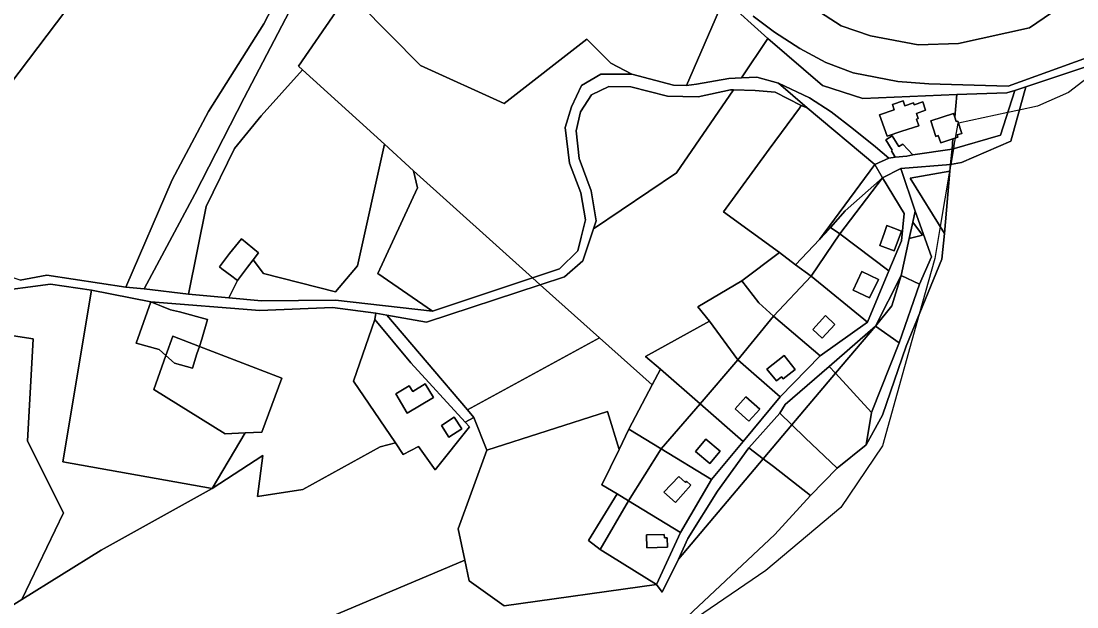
# Model space of a CAD drawing. Extents: x -477304 to -465429, y -1159113 to -1149210.
# Drawn here: x -476454.8 to -476111.2, y -1151645.9 to -1151455.3 of the extents above; entities that cross this region are included whole.
import ezdxf

# ---------------------------------------------------------------- set-up
doc = ezdxf.new("R2010")
doc.units = 0
for name, color, linetype in [('BPEJ_s', 7, 'Continuous'), ('ostatni_s', 7, 'Continuous'), ('PUPFL_s', 7, 'Continuous'), ('trav_porost_s', 7, 'Continuous'), ('zahrada_s', 7, 'Continuous')]:
    doc.layers.add(name, color=color, linetype=linetype)

msp = doc.modelspace()

# ---------------------------------------------------------------- linework, layer by layer
at = {"layer": 'BPEJ_s'}
msp.add_lwpolyline([(-476084.5, -1151456), (-476114, -1151478.5), (-476124, -1151483), (-476129.99, -1151484.27), (-476133.69, -1151485.05), (-476149.8, -1151488.46), (-476150, -1151488.5), (-476150.82, -1151493.34), (-476151.12, -1151495.05), (-476151.42, -1151496.8), (-476152.29, -1151501.94), (-476152.46, -1151502.91), (-476152.55, -1151503.49), (-476152.66, -1151504.13), (-476155.72, -1151522.08), (-476157.5, -1151532.5), (-476162.57, -1151550.68), (-476174.5, -1151593.5), (-476188, -1151613.5), (-476212.5, -1151634), (-476235, -1151649.5)], dxfattribs=at)
msp.add_lwpolyline([(-476084.5, -1151456), (-476114, -1151478.5), (-476124, -1151483), (-476129.99, -1151484.27), (-476133.69, -1151485.05), (-476149.8, -1151488.46), (-476150, -1151488.5), (-476150.82, -1151493.34), (-476151.12, -1151495.05), (-476151.42, -1151496.8), (-476152.29, -1151501.94), (-476152.46, -1151502.91), (-476152.55, -1151503.49), (-476152.66, -1151504.13), (-476155.72, -1151522.08), (-476157.5, -1151532.5), (-476162.57, -1151550.68), (-476174.5, -1151593.5), (-476188, -1151613.5), (-476212.5, -1151634), (-476235, -1151649.5)], dxfattribs=at)
at = {"layer": 'ostatni_s'}
for points in [[(-476405.24, -1151333.64), (-476402.11, -1151345.22), (-476392.86, -1151362.69), (-476406.59, -1151392.75), (-476405.83, -1151408.32), (-476411.88, -1151408), (-476410.27, -1151411.89), (-476411.74, -1151416.74), (-476425.06, -1151431.63), (-476458.51, -1151475.94), (-476470.95, -1151468.84), (-476441.09, -1151407.41), (-476431.66, -1151388.01), (-476413.17, -1151349.96), (-476407.92, -1151339.15)], [(-476370.34, -1151419.13), (-476362.82, -1151421.94), (-476354.92, -1151425.69), (-476363.96, -1151445.1), (-476382.2, -1151480.23), (-476398.28, -1151511.61), (-476414.78, -1151542.4), (-476420.76, -1151541.86), (-476405.64, -1151506.89), (-476393.84, -1151484.69), (-476375.88, -1151456.16), (-476364.66, -1151434.6)], [(-476262.94, -1151469.01), (-476256.05, -1151472.57), (-476266.21, -1151472.52), (-476272.41, -1151476.22), (-476275.76, -1151483.15), (-476277.8, -1151489.9), (-476276.37, -1151501.52), (-476272.64, -1151511.14), (-476271.12, -1151519.95), (-476272.55, -1151525.56), (-476273.68, -1151530), (-476279.66, -1151535.9), (-476288.41, -1151538.81), (-476327.18, -1151503.95), (-476336.63, -1151495.35), (-476363.29, -1151471.1), (-476364.54, -1151469.97), (-476340.01, -1151434.3), (-476344.77, -1151449.59), (-476324.85, -1151469.68), (-476297.6, -1151482.07), (-476270.75, -1151461.12)], [(-476238.32, -1151476.23), (-476226.49, -1151449.02), (-476226.06, -1151447.98), (-476211.83, -1151460.99), (-476220.43, -1151473.78), (-476224.5, -1151473.95), (-476235.04, -1151475.81)], [(-476180.86, -1151480.43), (-476150.27, -1151479.13), (-476150.95, -1151486.55), (-476151.35, -1151485.32), (-476158.75, -1151487.72), (-476157.11, -1151492.78), (-476156.32, -1151492.52), (-476155.52, -1151494.88), (-476151.59, -1151493.59), (-476151.85, -1151496.93), (-476164.64, -1151498.74), (-476167.89, -1151495.3), (-476169.17, -1151496.07), (-476171.3, -1151492.57), (-476173.44, -1151493.86), (-476171.34, -1151497.32), (-476171.6, -1151497.47), (-476170.33, -1151499.57), (-476172.47, -1151499.83), (-476176.8, -1151496.23), (-476183.89, -1151490.43), (-476191.16, -1151484.85), (-476198.28, -1151480.3), (-476208.33, -1151475.52), (-476215.41, -1151473.57), (-476220.43, -1151473.78), (-476211.83, -1151460.99), (-476194.04, -1151476.2)], [(-476234.5, -1151479.89), (-476244.43, -1151479.68), (-476256.44, -1151476.71), (-476263.58, -1151476.59), (-476269.17, -1151479.28), (-476272.78, -1151484.81), (-476274.2, -1151490.98), (-476273.25, -1151499.95), (-476269.33, -1151510.54), (-476267.72, -1151520.32), (-476268.56, -1151522.88), (-476271.98, -1151533.3), (-476277.94, -1151538.48), (-476285.88, -1151541.09), (-476288.41, -1151538.81), (-476279.66, -1151535.9), (-476273.68, -1151530), (-476272.55, -1151525.56), (-476271.12, -1151519.95), (-476272.64, -1151511.14), (-476276.37, -1151501.52), (-476277.8, -1151489.9), (-476275.76, -1151483.15), (-476272.41, -1151476.22), (-476266.21, -1151472.52), (-476256.05, -1151472.57), (-476242.47, -1151476.08), (-476238.32, -1151476.23), (-476235.04, -1151475.81), (-476224.5, -1151473.95), (-476220.43, -1151473.78), (-476215.41, -1151473.57), (-476208.33, -1151475.52), (-476199.05, -1151483.55), (-476200.95, -1151482.78), (-476209.38, -1151478.37), (-476215.89, -1151477.84), (-476223.01, -1151477.62), (-476223.91, -1151477.59)], [(-476269.33, -1151510.54), (-476273.25, -1151499.95), (-476274.2, -1151490.98), (-476272.78, -1151484.81), (-476269.17, -1151479.28), (-476263.58, -1151476.59), (-476256.44, -1151476.71), (-476244.43, -1151479.68), (-476234.5, -1151479.89), (-476223.91, -1151477.59), (-476223.01, -1151477.62), (-476241.5, -1151504.68), (-476268.56, -1151522.88), (-476267.72, -1151520.32)], [(-476172.47, -1151499.83), (-476176.95, -1151501.92), (-476199.05, -1151483.55), (-476208.33, -1151475.52), (-476198.28, -1151480.3), (-476191.16, -1151484.85), (-476183.89, -1151490.43), (-476176.8, -1151496.23)], [(-476131.37, -1151477.85), (-476127.89, -1151476.65), (-476132.77, -1151494.37), (-476148.83, -1151501.25), (-476152.35, -1151501.95), (-476151.85, -1151496.93), (-476136.04, -1151492.37)], [(-476226.23, -1151517.29), (-476207.99, -1151530.62), (-476220.23, -1151539.8), (-476234.58, -1151548.24), (-476230.79, -1151552.89), (-476251.61, -1151564.38), (-476246.78, -1151568.58), (-476249.44, -1151573.62), (-476266.65, -1151558.38), (-476285.88, -1151541.09), (-476277.94, -1151538.48), (-476271.98, -1151533.3), (-476268.56, -1151522.88), (-476241.5, -1151504.68), (-476223.01, -1151477.62), (-476215.89, -1151477.84), (-476209.38, -1151478.37), (-476200.95, -1151482.78), (-476201.54, -1151483.58), (-476211.35, -1151496.97)], [(-476207.99, -1151530.62), (-476226.23, -1151517.29), (-476211.35, -1151496.97), (-476201.54, -1151483.58), (-476200.95, -1151482.78), (-476199.05, -1151483.55), (-476176.95, -1151501.92), (-476195, -1151526.37), (-476202.84, -1151534.63)], [(-476172.99, -1151492.77), (-476168.23, -1151491.09), (-476162.7, -1151489.36), (-476163.45, -1151487.21), (-476162.87, -1151487), (-476163.48, -1151485.32), (-476160.45, -1151484.26), (-476161.41, -1151481.52), (-476164.15, -1151482.48), (-476164.36, -1151481.89), (-476167.21, -1151482.89), (-476167.79, -1151481.24), (-476171.28, -1151482.47), (-476170.7, -1151484.12), (-476175.44, -1151485.78), (-476173.97, -1151489.98)], [(-476162.7, -1151489.36), (-476168.23, -1151491.09), (-476172.99, -1151492.77), (-476173.97, -1151489.98), (-476175.44, -1151485.78), (-476170.7, -1151484.12), (-476171.28, -1151482.47), (-476167.79, -1151481.24), (-476167.21, -1151482.89), (-476164.36, -1151481.89), (-476164.15, -1151482.48), (-476161.41, -1151481.52), (-476160.45, -1151484.26), (-476163.48, -1151485.32), (-476162.87, -1151487), (-476163.45, -1151487.21)], [(-476148.69, -1151491.82), (-476150.22, -1151492.32), (-476149.98, -1151493.06), (-476151.59, -1151493.59), (-476155.52, -1151494.88), (-476156.32, -1151492.52), (-476157.11, -1151492.78), (-476158.75, -1151487.72), (-476151.35, -1151485.32), (-476150.95, -1151486.55), (-476150.47, -1151488), (-476150, -1151487.85)], [(-476166.57, -1151499.18), (-476170.33, -1151499.57), (-476171.6, -1151497.47), (-476171.34, -1151497.32), (-476173.44, -1151493.86), (-476171.3, -1151492.57), (-476169.17, -1151496.07), (-476167.89, -1151495.3), (-476164.64, -1151498.74)], [(-476151.85, -1151496.93), (-476152.35, -1151501.95), (-476168.48, -1151503.29), (-476174.52, -1151506.3), (-476176.95, -1151501.92), (-476172.47, -1151499.83), (-476170.33, -1151499.57), (-476166.57, -1151499.18), (-476164.64, -1151498.74)], [(-476207.9, -1151582.88), (-476218, -1151594.09), (-476228.18, -1151608.18), (-476237.83, -1151623.61), (-476240.89, -1151630.32), (-476246.2, -1151641.06), (-476248.09, -1151638.64), (-476240.26, -1151621.66), (-476230.1, -1151604.48), (-476219.85, -1151592.08), (-476207.8, -1151577.5), (-476194.74, -1151564.15), (-476179.35, -1151553.25), (-476172.39, -1151536.49), (-476168.26, -1151526.73), (-476167.41, -1151517.87), (-476174.52, -1151506.3), (-476168.48, -1151503.29), (-476163.9, -1151517.11), (-476164.67, -1151520.74), (-476165.81, -1151526.07), (-476168.37, -1151538.1), (-476176.74, -1151554.51), (-476191.8, -1151567.63), (-476206.18, -1151580.02)], [(-476176.95, -1151501.92), (-476174.52, -1151506.3), (-476186.68, -1151516.97), (-476191.39, -1151522.42), (-476193.02, -1151524.29), (-476195, -1151526.37)], [(-476191.39, -1151522.42), (-476186.68, -1151516.97), (-476174.52, -1151506.3), (-476188.38, -1151524.47)], [(-476172.39, -1151536.49), (-476188.38, -1151524.47), (-476174.52, -1151506.3), (-476167.41, -1151517.87), (-476168.26, -1151526.73)], [(-476161.42, -1151524.88), (-476165.81, -1151526.07), (-476164.67, -1151520.74)], [(-476193.02, -1151524.29), (-476191.39, -1151522.42), (-476188.38, -1151524.47), (-476197.76, -1151538.26), (-476202.84, -1151534.63), (-476195, -1151526.37)], [(-476188.38, -1151524.47), (-476172.39, -1151536.49), (-476179.35, -1151553.25), (-476197.76, -1151538.26)], [(-476170.75, -1151522.7), (-476173.06, -1151521.84), (-476173.98, -1151524.38), (-476175.41, -1151528.33), (-476170.72, -1151530.07), (-476168.32, -1151523.6)], [(-476175.41, -1151528.33), (-476173.98, -1151524.38), (-476173.06, -1151521.84), (-476170.75, -1151522.7), (-476168.32, -1151523.6), (-476170.72, -1151530.07)], [(-476381.13, -1151535.34), (-476384.38, -1151539.66), (-476384.84, -1151539.36), (-476386.31, -1151538.23), (-476389.48, -1151535.87), (-476390.28, -1151535.27), (-476387.02, -1151530.92), (-476383.16, -1151526.08), (-476377.6, -1151530.66), (-476379.31, -1151532.91)], [(-476202.84, -1151534.63), (-476197.76, -1151538.26), (-476209.99, -1151551.29), (-476214.7, -1151546.93), (-476220.23, -1151539.8), (-476207.99, -1151530.62)], [(-476209.99, -1151551.29), (-476197.76, -1151538.26), (-476179.35, -1151553.25), (-476194.74, -1151564.15)], [(-476181.24, -1151536.76), (-476184.09, -1151542.81), (-476178.68, -1151545.36), (-476175.83, -1151539.31)], [(-476175.83, -1151539.31), (-476178.68, -1151545.36), (-476184.09, -1151542.81), (-476181.24, -1151536.76)], [(-476176.74, -1151554.51), (-476168.37, -1151538.1), (-476171.5, -1151547.98)], [(-476234.58, -1151548.24), (-476220.23, -1151539.8), (-476214.7, -1151546.93), (-476209.99, -1151551.29), (-476221.58, -1151565.48), (-476230.79, -1151552.89)], [(-476409.88, -1151562.14), (-476417.4, -1151560.03), (-476412.65, -1151546.62), (-476406.21, -1151549.25), (-476403.26, -1151549.83), (-476394.17, -1151552.42), (-476395.98, -1151558.77), (-476396.83, -1151561.16), (-476405.48, -1151557.84), (-476407.7, -1151564.07)], [(-476307.47, -1151584.26), (-476310.28, -1151585.82), (-476327.96, -1151566.52), (-476339.71, -1151552.33), (-476339.44, -1151550.28), (-476335.79, -1151551), (-476309.58, -1151581.76)], [(-476194.74, -1151564.15), (-476207.8, -1151577.5), (-476221.58, -1151565.48), (-476209.99, -1151551.29)], [(-476193.09, -1151551.12), (-476197.21, -1151555.66), (-476194.08, -1151558.5), (-476189.96, -1151553.96)], [(-476193.09, -1151551.12), (-476189.96, -1151553.96), (-476194.08, -1151558.5), (-476197.21, -1151555.66)], [(-476251.61, -1151564.38), (-476230.79, -1151552.89), (-476221.58, -1151565.48), (-476233.87, -1151579.85), (-476246.78, -1151568.58)], [(-476189.74, -1151569.88), (-476191.8, -1151567.63), (-476176.74, -1151554.51)], [(-476404.93, -1151566.54), (-476407.7, -1151564.07), (-476405.48, -1151557.84), (-476396.83, -1151561.16), (-476397.69, -1151563.56), (-476399.02, -1151568.22)], [(-476219.85, -1151592.08), (-476233.87, -1151579.85), (-476221.58, -1151565.48), (-476207.8, -1151577.5)], [(-476207.35, -1151571.03), (-476206.8, -1151571.73), (-476202.89, -1151568.66), (-476206.49, -1151564.08), (-476212.14, -1151568.51), (-476209.04, -1151572.35)], [(-476209.04, -1151572.35), (-476212.14, -1151568.51), (-476206.49, -1151564.08), (-476202.89, -1151568.66), (-476206.8, -1151571.73), (-476207.35, -1151571.03)], [(-476246.78, -1151568.58), (-476233.87, -1151579.85), (-476246.52, -1151594.45), (-476257.07, -1151588.07), (-476249.44, -1151573.62)], [(-476207.9, -1151582.88), (-476206.18, -1151580.02), (-476191.8, -1151567.63), (-476189.74, -1151569.88), (-476203.96, -1151586.68)], [(-476323.35, -1151573.36), (-476320.68, -1151577.78), (-476329.17, -1151582.84), (-476332.86, -1151576.52), (-476328.53, -1151573.95), (-476327.41, -1151575.81)], [(-476219.85, -1151592.08), (-476230.1, -1151604.48), (-476246.52, -1151594.45), (-476233.87, -1151579.85)], [(-476218.94, -1151577.58), (-476222.46, -1151581.47), (-476217.97, -1151585.49), (-476214.47, -1151581.58)], [(-476214.47, -1151581.58), (-476217.97, -1151585.49), (-476222.46, -1151581.47), (-476218.94, -1151577.58)], [(-476203.96, -1151586.68), (-476213.3, -1151597.71), (-476218, -1151594.09), (-476207.9, -1151582.88)], [(-476311.46, -1151587.97), (-476315.64, -1151590.66), (-476318.08, -1151586.88), (-476313.9, -1151584.2)], [(-476246.52, -1151594.45), (-476257.18, -1151611.33), (-476260.9, -1151609.11), (-476265.81, -1151606.18), (-476260.24, -1151594.65), (-476257.07, -1151588.07)], [(-476230.69, -1151599.21), (-476227.35, -1151595.23), (-476231.98, -1151591.34), (-476235.32, -1151595.32)], [(-476231.98, -1151591.34), (-476227.35, -1151595.23), (-476230.69, -1151599.21), (-476235.32, -1151595.32)], [(-476240.26, -1151621.66), (-476257.18, -1151611.33), (-476246.52, -1151594.45), (-476230.1, -1151604.48)], [(-476237.83, -1151623.61), (-476228.18, -1151608.18), (-476218, -1151594.09), (-476213.3, -1151597.71), (-476240.89, -1151630.32)], [(-476241.84, -1151611.88), (-476236.87, -1151606.23), (-476238.27, -1151604.99), (-476238.6, -1151605.37), (-476240.82, -1151603.42), (-476245.61, -1151608.56)], [(-476240.82, -1151603.42), (-476238.6, -1151605.37), (-476238.27, -1151604.99), (-476236.87, -1151606.23), (-476241.84, -1151611.88), (-476245.61, -1151608.56)], [(-476266.39, -1151627.18), (-476270.21, -1151624.34), (-476260.9, -1151609.11), (-476257.18, -1151611.33)], [(-476248.09, -1151638.64), (-476266.39, -1151627.18), (-476257.18, -1151611.33), (-476240.26, -1151621.66)], [(-476244.54, -1151623.43), (-476245.47, -1151623.46), (-476245.5, -1151622.29), (-476251.3, -1151622.47), (-476251.17, -1151626.64), (-476244.44, -1151626.43)], [(-476244.44, -1151626.43), (-476251.17, -1151626.64), (-476251.3, -1151622.47), (-476245.5, -1151622.29), (-476245.47, -1151623.46), (-476244.54, -1151623.43)]]:
    msp.add_lwpolyline(points, close=True, dxfattribs=at)
for points in [[(-476226.49, -1151449.02), (-476238.32, -1151476.23), (-476242.47, -1151476.08), (-476256.05, -1151472.57), (-476262.94, -1151469.01), (-476270.75, -1151461.12), (-476297.6, -1151482.07), (-476324.85, -1151469.68), (-476344.77, -1151449.59)], [(-476103.12, -1151468.47), (-476127.89, -1151476.65), (-476131.37, -1151477.85), (-476134.05, -1151478.67), (-476150.27, -1151479.13), (-476180.86, -1151480.43), (-476194.04, -1151476.2), (-476211.83, -1151460.99), (-476226.06, -1151447.98)], [(-476117.12, -1151450.96), (-476126.6, -1151457.47), (-476149.81, -1151462.58), (-476162.85, -1151463.05), (-476178.38, -1151460.09), (-476187.97, -1151456.87), (-476201.73, -1151447.78)], [(-476201.73, -1151447.78), (-476187.97, -1151456.87), (-476178.38, -1151460.09), (-476162.85, -1151463.05), (-476149.81, -1151462.58), (-476126.6, -1151457.47), (-476117.12, -1151450.96)], [(-476216.57, -1151453.72), (-476209.67, -1151458.85), (-476201.37, -1151464.21), (-476192.9, -1151468.77), (-476184.01, -1151472.12), (-476169.5, -1151474.92), (-476159.36, -1151475.64), (-476133.57, -1151476.44), (-476107.78, -1151467.16)], [(-476107.78, -1151467.16), (-476133.57, -1151476.44), (-476159.36, -1151475.64), (-476169.5, -1151474.92), (-476184.01, -1151472.12), (-476192.9, -1151468.77), (-476201.37, -1151464.21), (-476209.67, -1151458.85), (-476216.57, -1151453.72)], [(-476455.14, -1151539.58), (-476446.44, -1151537.99), (-476420.76, -1151541.86), (-476414.78, -1151542.4), (-476400.35, -1151544.17), (-476387.24, -1151545.36), (-476376.66, -1151546.28), (-476352.56, -1151546.07), (-476320.96, -1151549.65), (-476288.41, -1151538.81), (-476285.88, -1151541.09), (-476322.91, -1151553.24), (-476335.79, -1151551), (-476339.44, -1151550.28), (-476353.46, -1151548.47), (-476377.17, -1151549.4), (-476412.65, -1151546.62), (-476431.91, -1151542.86), (-476445.33, -1151540.87), (-476464.98, -1151543.5)]]:
    msp.add_lwpolyline(points, dxfattribs=at)
at = {"layer": 'PUPFL_s'}
for points in [[(-476384.71, -1151970.05), (-476392.94, -1151870.79), (-476396.13, -1151849.98), (-476396.31, -1151847.69), (-476360.91, -1151838.12), (-476349.84, -1151790.33), (-476332.6, -1151763.71), (-476305.18, -1151721.96), (-476237.94, -1151648.97), (-476209.51, -1151622.34), (-476197.95, -1151609.65), (-476189.25, -1151600.8), (-476179.77, -1151593.15), (-476174.54, -1151583.47), (-476166.84, -1151561.05), (-476155.16, -1151532.71), (-476154.29, -1151524.36), (-476152.59, -1151504.12), (-476152.35, -1151501.95), (-476148.83, -1151501.25), (-476132.77, -1151494.37), (-476127.89, -1151476.65), (-476103.12, -1151468.47)], [(-476462.22, -1151648.14), (-476454.65, -1151643.45), (-476428.8, -1151627.42), (-476392.68, -1151607.39), (-476376.14, -1151596.62), (-476377.86, -1151610.01), (-476363.21, -1151607.69), (-476337.97, -1151593.82), (-476332.97, -1151592.56), (-476330.46, -1151596.25), (-476325.52, -1151593.7), (-476320.11, -1151601.3), (-476308.93, -1151587.29), (-476310.28, -1151585.82), (-476307.47, -1151584.26), (-476303.3, -1151594.9), (-476312.59, -1151620.45), (-476310.46, -1151630.66), (-476368.27, -1151655.04)], [(-476368.27, -1151655.04), (-476310.46, -1151630.66), (-476309.06, -1151637.37), (-476297.64, -1151645.54), (-476248.09, -1151638.64), (-476246.2, -1151641.06), (-476240.89, -1151630.32), (-476213.3, -1151597.71), (-476210, -1151600.25), (-476197.95, -1151609.65), (-476209.51, -1151622.34), (-476237.94, -1151648.97)]]:
    msp.add_lwpolyline(points, dxfattribs=at)
for points in [[(-476150.27, -1151479.13), (-476134.05, -1151478.67), (-476131.37, -1151477.85), (-476136.04, -1151492.37), (-476151.85, -1151496.93), (-476151.59, -1151493.59), (-476149.98, -1151493.06), (-476150.22, -1151492.32), (-476148.69, -1151491.82), (-476150, -1151487.85), (-476150.47, -1151488), (-476150.95, -1151486.55)], [(-476162.41, -1151540.93), (-476158.5, -1151531.95), (-476163.9, -1151517.11), (-476168.48, -1151503.29), (-476152.35, -1151501.95), (-476152.59, -1151504.12), (-476165.54, -1151506.44), (-476154.29, -1151524.36), (-476155.16, -1151532.71), (-476166.84, -1151561.05), (-476174.54, -1151583.47), (-476179.77, -1151593.15), (-476178.07, -1151582.66), (-476169.04, -1151559.94)], [(-476165.54, -1151506.44), (-476152.59, -1151504.12), (-476154.29, -1151524.36)], [(-476168.37, -1151538.1), (-476165.81, -1151526.07), (-476161.42, -1151524.88), (-476164.67, -1151520.74), (-476163.9, -1151517.11), (-476158.5, -1151531.95), (-476162.41, -1151540.93)], [(-476171.5, -1151547.98), (-476168.37, -1151538.1), (-476162.41, -1151540.93), (-476169.04, -1151559.94), (-476176.74, -1151554.51)], [(-476169.04, -1151559.94), (-476178.07, -1151582.66), (-476189.74, -1151569.88), (-476176.74, -1151554.51)], [(-476189.25, -1151600.8), (-476199.64, -1151590.85), (-476203.96, -1151586.68), (-476189.74, -1151569.88), (-476178.07, -1151582.66), (-476179.77, -1151593.15)], [(-476310.46, -1151630.66), (-476312.59, -1151620.45), (-476303.3, -1151594.9), (-476263.97, -1151582.26), (-476260.24, -1151594.65), (-476265.81, -1151606.18), (-476260.9, -1151609.11), (-476270.21, -1151624.34), (-476266.39, -1151627.18), (-476248.09, -1151638.64), (-476297.64, -1151645.54), (-476309.06, -1151637.37)], [(-476197.95, -1151609.65), (-476210, -1151600.25), (-476213.3, -1151597.71), (-476203.96, -1151586.68), (-476199.64, -1151590.85), (-476189.25, -1151600.8)]]:
    msp.add_lwpolyline(points, close=True, dxfattribs=at)
at = {"layer": 'trav_porost_s'}
for points in [[(-476471.81, -1151501.34), (-476469.49, -1151491.65), (-476458.51, -1151475.94), (-476425.06, -1151431.63), (-476411.74, -1151416.74), (-476410.27, -1151411.89), (-476411.88, -1151408), (-476405.83, -1151408.32), (-476405.66, -1151411.88), (-476384.58, -1151425.59), (-476374.53, -1151417.56), (-476370.34, -1151419.13), (-476364.66, -1151434.6), (-476375.88, -1151456.16), (-476393.84, -1151484.69), (-476405.64, -1151506.89), (-476420.76, -1151541.86), (-476446.44, -1151537.99), (-476455.14, -1151539.58), (-476469.1, -1151534.88), (-476467.78, -1151529.76), (-476470.36, -1151518.87)], [(-476385.35, -1151496.77), (-476394.58, -1151515.65), (-476400.35, -1151544.17), (-476414.78, -1151542.4), (-476398.28, -1151511.61), (-476382.2, -1151480.23), (-476363.96, -1151445.1), (-476354.92, -1151425.69), (-476351.53, -1151427.29), (-476351.87, -1151419.13), (-476340.01, -1151434.3), (-476364.54, -1151469.97), (-476363.29, -1151471.1), (-476376.67, -1151486.11)], [(-476376.67, -1151486.11), (-476363.29, -1151471.1), (-476336.63, -1151495.35), (-476345.38, -1151534.88), (-476352.58, -1151543.35), (-476376.01, -1151537.41), (-476379.31, -1151532.91), (-476377.6, -1151530.66), (-476383.16, -1151526.08), (-476387.02, -1151530.92), (-476390.28, -1151535.27), (-476389.48, -1151535.87), (-476386.31, -1151538.23), (-476384.84, -1151539.36), (-476384.38, -1151539.66), (-476386.78, -1151544.49), (-476387.24, -1151545.36), (-476400.35, -1151544.17), (-476394.58, -1151515.65), (-476385.35, -1151496.77)], [(-476386.78, -1151544.49), (-476384.38, -1151539.66), (-476381.13, -1151535.34), (-476379.31, -1151532.91), (-476376.01, -1151537.41), (-476352.58, -1151543.35), (-476345.38, -1151534.88), (-476336.63, -1151495.35), (-476327.18, -1151503.95), (-476325.86, -1151509.49), (-476338.8, -1151537.42), (-476320.96, -1151549.65), (-476352.56, -1151546.07), (-476376.66, -1151546.28), (-476387.24, -1151545.36)], [(-476327.18, -1151503.95), (-476288.41, -1151538.81), (-476320.96, -1151549.65), (-476338.8, -1151537.42), (-476325.86, -1151509.49)], [(-476445.33, -1151540.87), (-476431.91, -1151542.86), (-476441.28, -1151598.67), (-476392.68, -1151607.39), (-476428.8, -1151627.42), (-476454.65, -1151643.45), (-476441.01, -1151615.33), (-476452.81, -1151592), (-476450.94, -1151558.69), (-476475.74, -1151554.89), (-476474.69, -1151552.21), (-476464.98, -1151543.5)], [(-476285.88, -1151541.09), (-476266.65, -1151558.38), (-476309.58, -1151581.76), (-476335.79, -1151551), (-476322.91, -1151553.24)], [(-476346.66, -1151572.47), (-476332.97, -1151592.56), (-476337.97, -1151593.82), (-476363.21, -1151607.69), (-476377.86, -1151610.01), (-476376.14, -1151596.62), (-476392.68, -1151607.39), (-476381.95, -1151589.26), (-476376.49, -1151589), (-476370, -1151571.46), (-476396.83, -1151561.16), (-476395.98, -1151558.77), (-476394.17, -1151552.42), (-476403.26, -1151549.83), (-476406.21, -1151549.25), (-476412.65, -1151546.62), (-476377.17, -1151549.4), (-476353.46, -1151548.47), (-476339.44, -1151550.28), (-476339.71, -1151552.33)], [(-476308.93, -1151587.29), (-476320.11, -1151601.3), (-476325.52, -1151593.7), (-476330.46, -1151596.25), (-476332.97, -1151592.56), (-476346.66, -1151572.47), (-476339.71, -1151552.33), (-476327.96, -1151566.52), (-476310.28, -1151585.82)], [(-476481.93, -1151733.58), (-476496.85, -1151768.85), (-476505.9, -1151766.98), (-476504.39, -1151749.29), (-476494.04, -1151719.38), (-476500.49, -1151683.72), (-476501.27, -1151659.92), (-476497.63, -1151640.34), (-476486.3, -1151580.91), (-476475.74, -1151554.89), (-476450.94, -1151558.69), (-476452.81, -1151592), (-476441.01, -1151615.33), (-476454.65, -1151643.45), (-476462.22, -1151648.14), (-476464.51, -1151673.11), (-476470.23, -1151684.64), (-476468.05, -1151700.08), (-476476.42, -1151724.22)], [(-476263.97, -1151582.26), (-476303.3, -1151594.9), (-476307.47, -1151584.26), (-476309.58, -1151581.76), (-476266.65, -1151558.38), (-476249.44, -1151573.62), (-476257.07, -1151588.07), (-476260.24, -1151594.65)], [(-476411.64, -1151575.12), (-476407.7, -1151564.07), (-476404.93, -1151566.54), (-476399.02, -1151568.22), (-476397.69, -1151563.56), (-476396.83, -1151561.16), (-476370, -1151571.46), (-476376.49, -1151589), (-476381.95, -1151589.26), (-476388.48, -1151589.57)], [(-476329.17, -1151582.84), (-476320.68, -1151577.78), (-476323.35, -1151573.36), (-476327.41, -1151575.81), (-476328.53, -1151573.95), (-476332.86, -1151576.52)], [(-476315.64, -1151590.66), (-476311.46, -1151587.97), (-476313.9, -1151584.2), (-476318.08, -1151586.88)]]:
    msp.add_lwpolyline(points, close=True, dxfattribs=at)
at = {"layer": 'zahrada_s'}
msp.add_lwpolyline([(-476392.68, -1151607.39), (-476441.28, -1151598.67), (-476431.91, -1151542.86), (-476412.65, -1151546.62), (-476417.4, -1151560.03), (-476409.88, -1151562.14), (-476407.7, -1151564.07), (-476411.64, -1151575.12), (-476388.48, -1151589.57), (-476381.95, -1151589.26)], close=True, dxfattribs=at)

doc.saveas('drawing.dxf')
